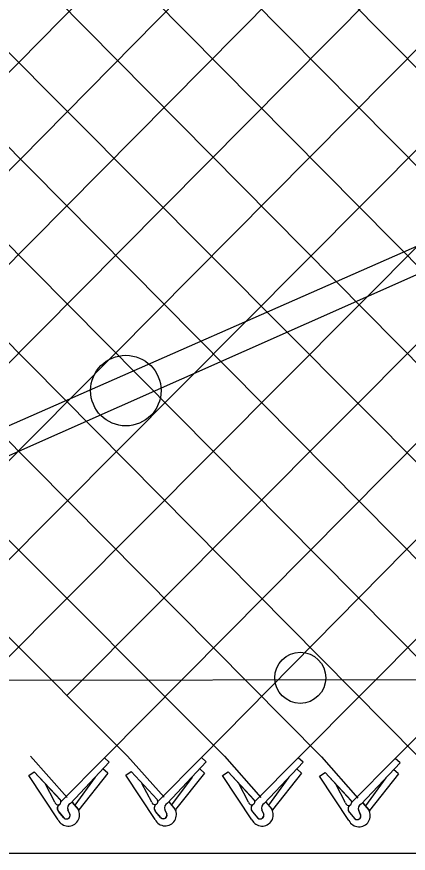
# Model space of a CAD drawing. Extents: x 0 to 2.85, y -0.1 to 1.83.
# Drawn here: x 1.1571 to 1.1897, y 1.2816 to 1.3511 of the extents above; entities that cross this region are included whole.
import ezdxf

# ---------------------------------------------------------------- set-up
doc = ezdxf.new("R2010")
doc.units = 0
for name, color, linetype in [('sb_Chainlink Fence', 7, 'Continuous'), ('sb_Earth', 7, 'Continuous'), ('sb_Existing Structural Steel', 7, 'Continuous')]:
    doc.layers.add(name, color=color, linetype=linetype)

msp = doc.modelspace()

# ---------------------------------------------------------------- linework, layer by layer
at = {"layer": 'sb_Chainlink Fence'}
for p, q in [((1.1805151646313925, 1.2895157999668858), (1.2915922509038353, 1.4013364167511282)), ((1.0748664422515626, 1.3980884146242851), (1.182433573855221, 1.2895832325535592)), ((1.0829193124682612, 1.398082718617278), (1.1904903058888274, 1.2896279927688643)), ((1.0910120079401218, 1.3980855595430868), (1.1989214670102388, 1.2892594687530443)), ((1.0990654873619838, 1.3980651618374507), (1.206711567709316, 1.2895326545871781)), ((1.115446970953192, 1.3979620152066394), (1.2228929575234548, 1.2894238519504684)), ((1.1234998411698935, 1.3979563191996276), (1.2306364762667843, 1.2897405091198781)), ((1.1315925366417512, 1.3979591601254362), (1.2389142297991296, 1.2896793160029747)), ((1.1396460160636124, 1.3979387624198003), (1.2469242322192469, 1.2897511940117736)), ((1.172460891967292, 1.2895324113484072), (1.2796712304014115, 1.3982683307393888)), ((1.1002060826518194, 1.2893415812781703), (1.206588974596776, 1.3973229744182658)), ((1.108258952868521, 1.2893472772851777), (1.2146424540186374, 1.3973025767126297)), ((1.1159008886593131, 1.2895891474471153), (1.2226967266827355, 1.3973191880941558)), ((1.123954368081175, 1.2896095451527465), (1.2307345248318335, 1.3970952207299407)), ((1.1320086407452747, 1.2895929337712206), (1.2387887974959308, 1.397111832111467)), ((1.1644074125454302, 1.289512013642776), (1.2712139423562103, 1.3971690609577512)), ((1.1400710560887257, 1.289533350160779), (1.2471160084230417, 1.3969920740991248)), ((1.1481277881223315, 1.2895781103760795), (1.2551688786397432, 1.396986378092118)), ((1.1612766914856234, 1.294695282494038), (1.263261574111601, 1.3969892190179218)), ((1.1885775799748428, 1.2894562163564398), (1.2955891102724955, 1.3967338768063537)), ((1.1090812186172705, 1.3956207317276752), (1.2148223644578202, 1.289491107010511)), ((1.0697652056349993, 1.3943385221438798), (1.1743711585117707, 1.2896428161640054)), ((1.070522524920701, 1.3853787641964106), (1.1663168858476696, 1.2896594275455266)), ((1.1582634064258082, 1.2896390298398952), (1.1612987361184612, 1.2862213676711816)), ((1.1607800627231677, 1.2858692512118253), (1.1644074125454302, 1.289512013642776)), ((1.1648032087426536, 1.2891533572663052), (1.1644074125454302, 1.289512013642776)), ((1.1663168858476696, 1.2896594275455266), (1.169352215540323, 1.2862417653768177)), ((1.1688335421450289, 1.2858896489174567), (1.172460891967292, 1.2895324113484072)), ((1.1728566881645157, 1.2891737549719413), (1.172460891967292, 1.2895324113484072)), ((1.1743711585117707, 1.2896428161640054), (1.1774064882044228, 1.2862251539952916)), ((1.1768878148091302, 1.2858730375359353), (1.1805151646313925, 1.2895157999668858)), ((1.1809109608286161, 1.2891571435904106), (1.1805151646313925, 1.2895157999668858)), ((1.182433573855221, 1.2895832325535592), (1.1854689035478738, 1.2861655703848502)), ((1.1849502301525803, 1.2858134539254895), (1.1885775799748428, 1.2894562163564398)), ((1.1889733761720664, 1.2890975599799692), (1.1885775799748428, 1.2894562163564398)), ((1.1615777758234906, 1.285726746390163), (1.1648032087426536, 1.2891533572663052)), ((1.169631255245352, 1.2857471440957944), (1.1728566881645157, 1.2891737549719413)), ((1.1776855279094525, 1.2857305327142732), (1.1809109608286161, 1.2891571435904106)), ((1.1857479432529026, 1.285670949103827), (1.1889733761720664, 1.2890975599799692)), ((1.1581193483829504, 1.288051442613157), (1.1585653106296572, 1.2883561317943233)), ((1.160555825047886, 1.284362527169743), (1.1581193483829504, 1.288051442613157)), ((1.1585653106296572, 1.2883561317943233), (1.1607213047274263, 1.2860325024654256)), ((1.1585653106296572, 1.2883561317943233), (1.1607351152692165, 1.2860187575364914)), ((1.1646688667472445, 1.288227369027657), (1.1622560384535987, 1.2851926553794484)), ((1.1646688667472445, 1.288227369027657), (1.164273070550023, 1.288586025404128)), ((1.1661728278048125, 1.2880718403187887), (1.1666187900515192, 1.2883765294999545)), ((1.168609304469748, 1.284382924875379), (1.1661728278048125, 1.2880718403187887)), ((1.1666187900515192, 1.2883765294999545), (1.1687747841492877, 1.2860529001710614)), ((1.1666187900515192, 1.2883765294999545), (1.1687885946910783, 1.2860391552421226)), ((1.1727223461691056, 1.2882477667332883), (1.1703095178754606, 1.2852130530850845)), ((1.1727223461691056, 1.2882477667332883), (1.172326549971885, 1.2886064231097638)), ((1.1742271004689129, 1.2880552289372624), (1.1746730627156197, 1.2883599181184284)), ((1.1766635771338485, 1.284366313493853), (1.1742271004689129, 1.2880552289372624)), ((1.1746730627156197, 1.2883599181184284), (1.1768290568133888, 1.2860362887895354)), ((1.1746730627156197, 1.2883599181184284), (1.1768428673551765, 1.2860225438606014)), ((1.1807766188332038, 1.288231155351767), (1.178363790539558, 1.2851964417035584)), ((1.1807766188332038, 1.288231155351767), (1.1803808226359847, 1.2885898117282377)), ((1.1822895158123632, 1.2879956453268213), (1.18273547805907, 1.288300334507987)), ((1.1847259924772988, 1.2843067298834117), (1.1822895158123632, 1.2879956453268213)), ((1.18273547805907, 1.288300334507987), (1.184891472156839, 1.2859767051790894)), ((1.18273547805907, 1.288300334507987), (1.1849052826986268, 1.2859629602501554)), ((1.1888390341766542, 1.2881715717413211), (1.186426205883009, 1.2851368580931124)), ((1.1888390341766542, 1.2881715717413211), (1.1884432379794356, 1.2885302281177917)), ((1.1602784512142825, 1.285818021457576), (1.159466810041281, 1.2873695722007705)), ((1.1636298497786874, 1.2878953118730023), (1.1619327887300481, 1.2855853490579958)), ((1.1683319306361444, 1.2858384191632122), (1.1675202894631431, 1.2873899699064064)), ((1.1716833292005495, 1.2879157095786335), (1.1699862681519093, 1.285605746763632)), ((1.176386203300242, 1.2858218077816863), (1.1755745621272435, 1.2873733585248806)), ((1.1797376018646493, 1.2878990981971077), (1.1780405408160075, 1.2855891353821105)), ((1.1844486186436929, 1.28576222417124), (1.1836369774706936, 1.2873137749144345)), ((1.1878000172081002, 1.2878395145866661), (1.1861029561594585, 1.2855295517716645)), ((1.161529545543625, 1.2848330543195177), (1.1613659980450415, 1.2851873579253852)), ((1.1613666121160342, 1.2851747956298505), (1.1615292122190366, 1.284841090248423)), ((1.1617129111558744, 1.2858222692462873), (1.1622081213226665, 1.2852360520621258)), ((1.1617194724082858, 1.2858133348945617), (1.1622106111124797, 1.2852340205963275)), ((1.1622081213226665, 1.2852360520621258), (1.1622445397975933, 1.2851679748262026)), ((1.1622445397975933, 1.2851679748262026), (1.162275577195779, 1.28509513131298)), ((1.169583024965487, 1.2848534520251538), (1.1694194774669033, 1.2852077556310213)), ((1.1694200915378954, 1.285195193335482), (1.1695826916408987, 1.284861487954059)), ((1.1697663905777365, 1.2858426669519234), (1.1702616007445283, 1.2852564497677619)), ((1.1697729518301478, 1.2858337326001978), (1.1702640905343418, 1.2852544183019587)), ((1.1702616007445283, 1.2852564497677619), (1.1702980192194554, 1.2851883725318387)), ((1.1702980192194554, 1.2851883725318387), (1.1703290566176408, 1.2851155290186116)), ((1.1776372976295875, 1.284836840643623), (1.1774737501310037, 1.2851911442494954)), ((1.1774743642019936, 1.2851785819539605), (1.177636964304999, 1.2848448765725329)), ((1.1778206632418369, 1.2858260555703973), (1.1783158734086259, 1.2852398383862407)), ((1.1778272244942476, 1.285817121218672), (1.1783183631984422, 1.2852378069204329)), ((1.1783158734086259, 1.2852398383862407), (1.1783522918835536, 1.2851717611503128)), ((1.1783522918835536, 1.2851717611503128), (1.1783833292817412, 1.2850989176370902)), ((1.185883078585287, 1.2857664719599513), (1.1863782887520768, 1.2851802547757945)), ((1.1858896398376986, 1.285757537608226), (1.1863807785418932, 1.2851782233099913)), ((1.1863782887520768, 1.2851802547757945), (1.186414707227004, 1.2851121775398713)), ((1.1610074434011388, 1.28454751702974), (1.1606034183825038, 1.2850312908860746)), ((1.1606034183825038, 1.2850312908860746), (1.161048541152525, 1.2845042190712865)), ((1.169060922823, 1.2845679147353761), (1.168656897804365, 1.285051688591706)), ((1.168656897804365, 1.285051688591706), (1.1691020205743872, 1.2845246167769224)), ((1.1771151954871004, 1.2845513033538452), (1.1767111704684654, 1.2850350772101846)), ((1.1767111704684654, 1.2850350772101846), (1.177156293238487, 1.2845080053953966)), ((1.1851776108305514, 1.284491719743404), (1.1847735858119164, 1.2849754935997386)), ((1.1847735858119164, 1.2849754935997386), (1.185218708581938, 1.2844484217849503)), ((1.1856997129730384, 1.2847772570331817), (1.185536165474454, 1.2851315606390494)), ((1.185536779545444, 1.2851189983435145), (1.18569937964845, 1.2847852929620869)), ((1.186414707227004, 1.2851121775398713), (1.1864457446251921, 1.2850393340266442))]:
    msp.add_line(p, q, dxfattribs=at)
for centre, radius, start, end in [((1.1605304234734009, 1.2858621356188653), 0.00025580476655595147, 189.9304409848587, 40.97853800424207), ((1.1685839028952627, 1.2858825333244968), 0.00025580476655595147, 189.9304409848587, 40.97853800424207), ((1.1766381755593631, 1.2858659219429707), 0.00025580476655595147, 189.9304409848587, 40.97853800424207), ((1.184700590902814, 1.2858063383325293), 0.00025580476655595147, 189.9304409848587, 40.97853800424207), ((1.1608628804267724, 1.2853145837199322), 0.0003843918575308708, 126.9947472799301, 219.79833989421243), ((1.1608733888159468, 1.2853141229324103), 0.0003909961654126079, 127.7656421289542, 226.33281459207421), ((1.1613942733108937, 1.2847772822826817), 0.0009354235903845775, 206.32021657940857, 29.22686940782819), ((1.1617537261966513, 1.2853466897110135), 0.00041880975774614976, 114.84216649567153, 203.51671506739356), ((1.1689163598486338, 1.2853349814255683), 0.0003843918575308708, 126.9947472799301, 219.79833989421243), ((1.168926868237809, 1.2853345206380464), 0.0003909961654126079, 127.7656421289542, 226.33281459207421), ((1.1694477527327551, 1.2847976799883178), 0.0009354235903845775, 206.32021657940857, 29.22686940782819), ((1.1698072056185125, 1.285367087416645), 0.00041880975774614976, 114.84216649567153, 203.51671506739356), ((1.1769706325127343, 1.2853183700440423), 0.0003843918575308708, 126.9947472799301, 219.79833989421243), ((1.1769811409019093, 1.2853179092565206), 0.0003909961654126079, 127.7656421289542, 226.33281459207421), ((1.1775020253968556, 1.284781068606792), 0.0009354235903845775, 206.32021657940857, 29.22686940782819), ((1.177861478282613, 1.2853504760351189), 0.00041880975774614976, 114.84216649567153, 203.51671506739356), ((1.1850330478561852, 1.2852587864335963), 0.0003843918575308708, 126.9947472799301, 219.79833989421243), ((1.1850435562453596, 1.2852583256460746), 0.0003909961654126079, 127.7656421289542, 226.33281459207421), ((1.1855644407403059, 1.2847214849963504), 0.0009354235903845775, 206.32021657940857, 29.22686940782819), ((1.185923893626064, 1.2852908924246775), 0.00041880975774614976, 114.84216649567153, 203.51671506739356), ((1.1612402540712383, 1.284741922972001), 0.00030330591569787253, 219.86319118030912, 17.48524419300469), ((1.1612413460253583, 1.2847404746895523), 0.00030494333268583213, 230.78260140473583, 19.265642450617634), ((1.1692937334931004, 1.2847623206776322), 0.00030330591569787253, 219.86319118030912, 17.48524419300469), ((1.1692948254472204, 1.2847608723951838), 0.00030494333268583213, 230.78260140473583, 19.265642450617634), ((1.1773480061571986, 1.2847457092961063), 0.00030330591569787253, 219.86319118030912, 17.48524419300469), ((1.1773490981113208, 1.2847442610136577), 0.00030494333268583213, 230.78260140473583, 19.265642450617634), ((1.185410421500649, 1.2846861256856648), 0.00030330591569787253, 219.86319118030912, 17.48524419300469), ((1.1854115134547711, 1.2846846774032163), 0.00030494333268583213, 230.78260140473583, 19.265642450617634)]:
    msp.add_arc(centre, radius, start, end, dxfattribs=at)
at = {"layer": 'sb_Earth'}
msp.add_line((1.069795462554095, 1.2815869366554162), (1.4846110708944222, 1.2816125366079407), dxfattribs=at)
at = {"layer": 'sb_Existing Structural Steel'}
for p, q in [((1.2953900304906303, 1.3781263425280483), (1.1230958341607, 1.3024372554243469)), ((1.2962767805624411, 1.3765874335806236), (1.1239415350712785, 1.3001976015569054)), ((1.065275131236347, 1.2958066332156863), (1.486720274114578, 1.29650651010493))]:
    msp.add_line(p, q, dxfattribs=at)
for centre, radius in [((1.1661759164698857, 1.3200103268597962), 0.002929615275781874), ((1.1806815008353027, 1.2961560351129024), 0.0021204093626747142)]:
    msp.add_circle(centre, radius, dxfattribs=at)

doc.saveas('drawing.dxf')
